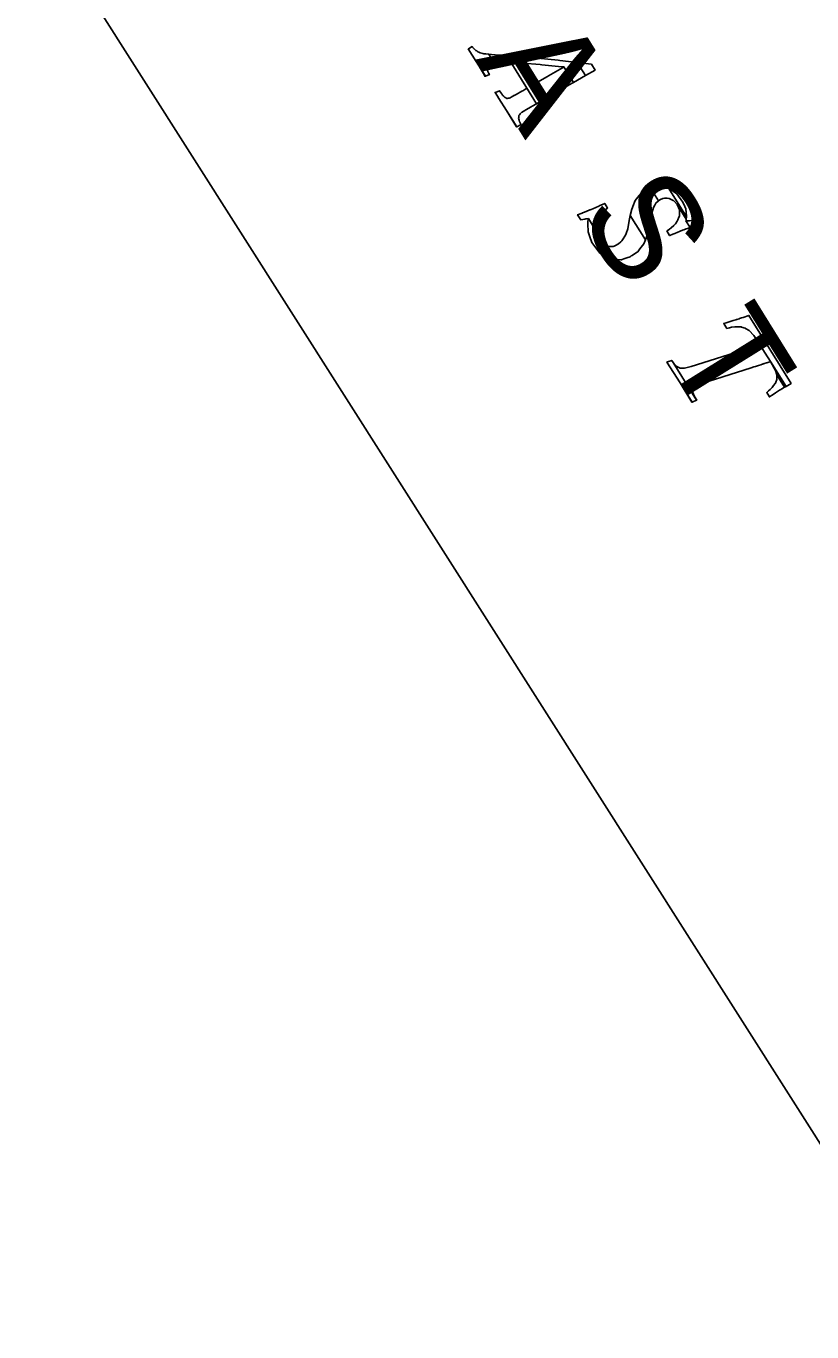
# Model space of a CAD drawing. Extents: x 3962991 to 3983549, y 181631 to 204078.
# Drawn here: x 3969930 to 3970662, y 190940 to 192156 of the extents above; entities that cross this region are included whole.
import ezdxf

# ---------------------------------------------------------------- set-up
doc = ezdxf.new("R2010")
doc.units = 0
for name, color, linetype in [('V-ANNO-MASK', 7, 'Continuous'), ('V-ANNO-MASK2', 7, 'Continuous'), ('V-GRID-FRAM', 7, 'Continuous'), ('V-RIVR-IDEN', 7, 'Continuous')]:
    doc.layers.add(name, color=color, linetype=linetype)

msp = doc.modelspace()

# ---------------------------------------------------------------- linework, layer by layer
at = {"layer": 'V-ANNO-MASK2'}
for points in [[(3970342, 192135.1), (3970341.8, 192135), (3970349.3, 192123.4), (3970357.8, 192109.7), (3970361.6, 192111.2), (3970361.1, 192112.1), (3970360.7, 192112.9), (3970360.2, 192114.1), (3970360.1, 192114.2), (3970360, 192114.6), (3970359.5, 192115.7), (3970359.5, 192115.9), (3970359.2, 192117), (3970359.2, 192117.1), (3970358.9, 192118.4), (3970358.9, 192118.5), (3970359.1, 192119.3), (3970359.2, 192119.9), (3970359.3, 192120.4), (3970359.6, 192120.7), (3970360.2, 192121.2), (3970360.8, 192121.8), (3970360.9, 192121.9), (3970361.7, 192122.2), (3970362.9, 192122.7), (3970363.1, 192122.7), (3970365, 192122.9), (3970365.3, 192122.9), (3970360.9, 192130), (3970360.5, 192130), (3970358.4, 192130.3), (3970358.2, 192130.4), (3970356.4, 192130.6), (3970355.4, 192130.7), (3970355.3, 192130.8), (3970354.1, 192131.1), (3970352.9, 192131.5), (3970352.3, 192131.7), (3970351.8, 192131.9), (3970350.9, 192132.4), (3970349.8, 192133.1), (3970349.8, 192133.1), (3970348.9, 192133.7), (3970348.8, 192133.7), (3970347.8, 192134.7), (3970347.6, 192134.9), (3970347.1, 192135.4), (3970346.9, 192135.5), (3970346.8, 192135.6), (3970346.1, 192136.4), (3970345.8, 192136.8), (3970345.4, 192137.2)], [(3970356, 192112.1), (3970357.5, 192109.5), (3970357.5, 192109.6), (3970357.8, 192109.7), (3970349.2, 192123.5)], [(3970363.5, 192129.8), (3970360.9, 192130), (3970365.3, 192122.9), (3970367.7, 192123), (3970374.7, 192122.9), (3970376, 192122.8), (3970381.6, 192122.6), (3970405.5, 192084), (3970411.2, 192087.3), (3970389.7, 192122), (3970392.3, 192121.8), (3970408.9, 192120.5), (3970410.3, 192120.3), (3970429.2, 192118.4), (3970429.2, 192118.4), (3970431, 192118.2), (3970440, 192103.8), (3970451.1, 192110.2), (3970443.4, 192122.4), (3970427.3, 192124.3), (3970425.5, 192124.5), (3970406.5, 192126.4), (3970405.1, 192126.6), (3970388.4, 192128.1), (3970385.8, 192128.2), (3970377.7, 192128.8), (3970372.1, 192129.2), (3970370.8, 192129.3)], [(3970404.1, 192102.8), (3970402.3, 192101.7), (3970411.2, 192087.3), (3970413.1, 192088.4), (3970424.7, 192095), (3970425.7, 192095.6), (3970438.7, 192103.1), (3970440, 192103.8), (3970431, 192118.2), (3970429.8, 192117.5), (3970416.7, 192110), (3970415.7, 192109.4)], [(3970456.6, 192120.9), (3970443.4, 192122.4), (3970451.1, 192110.2), (3970460, 192115.3)], [(3970366.9, 192094.4), (3970366.8, 192094.4), (3970369, 192091.1), (3970370.4, 192088.9), (3970377.6, 192077.8), (3970387.1, 192062.6), (3970390.6, 192064.4), (3970390.7, 192064.5), (3970390.8, 192064.5), (3970390.9, 192064.6), (3970391, 192064.6), (3970390.7, 192065.1), (3970390, 192066.7), (3970389.7, 192067.2), (3970389.3, 192068.5), (3970389.3, 192068.7), (3970388.7, 192070.4), (3970388.7, 192070.4), (3970388.9, 192071.3), (3970389, 192072), (3970389, 192072.5), (3970389.1, 192073.1), (3970389.7, 192073.8), (3970390.2, 192074.5), (3970390.3, 192074.6), (3970390.8, 192075.3), (3970391.9, 192076), (3970391.9, 192076), (3970392.1, 192076.2), (3970393.4, 192077.1), (3970393.6, 192077.2), (3970395.5, 192078.3), (3970400.6, 192081.2), (3970401.5, 192081.7), (3970405.5, 192084), (3970396.5, 192098.4), (3970392.6, 192096.1), (3970391.7, 192095.6), (3970386.6, 192092.7), (3970384.7, 192091.6), (3970384.4, 192091.5), (3970383, 192090.7), (3970382.9, 192090.6), (3970381.7, 192090), (3970381, 192089.6), (3970380.8, 192089.6), (3970380.1, 192089.2), (3970379.2, 192089.1), (3970378.8, 192089.1), (3970378.4, 192089), (3970377.9, 192089), (3970377, 192089.4), (3970376.9, 192089.4), (3970376.2, 192089.7), (3970376.1, 192089.8), (3970375.1, 192090.7), (3970374.9, 192090.9), (3970374.4, 192091.4), (3970374.1, 192091.8), (3970373.9, 192092), (3970373, 192093.2), (3970372.5, 192093.8), (3970371, 192096), (3970367.2, 192094.6), (3970366.9, 192094.5)], [(3970377.6, 192077.8), (3970386.8, 192062.5), (3970387.1, 192062.6)], [(3970494, 191984.7), (3970492.8, 191980), (3970506.9, 191957.2), (3970508.6, 191961.3), (3970508.7, 191961.6), (3970508.6, 191961.6), (3970509.6, 191965.2), (3970511, 191972.3), (3970512.5, 191980), (3970513.6, 191984.4), (3970514, 191986.2), (3970514.1, 191986.6), (3970515.6, 191989.4), (3970516.7, 191991.5), (3970519.1, 191993.5), (3970511.4, 192005.9), (3970508.7, 192004.4), (3970507, 192003.4), (3970504.6, 192002), (3970504.3, 192001.8), (3970503.2, 192001.1), (3970501, 191998.4), (3970497.5, 191993.9), (3970495.3, 191988.2), (3970494.1, 191985)], [(3970513.2, 192006.2), (3970511.4, 192005.9), (3970519.1, 191993.5), (3970520.4, 191994.6), (3970521, 191994.8), (3970523.3, 191995.6), (3970524.6, 191996), (3970527.2, 191995.9), (3970528.6, 191995.8), (3970528.9, 191995.8), (3970532.9, 191993.9), (3970533, 191993.8), (3970533.7, 191993.1), (3970536.5, 191990.2), (3970544.9, 191976.6), (3970545.1, 191978.6), (3970528.6, 192005.2), (3970526.9, 192005.6), (3970525.7, 192005.9), (3970525.4, 192006), (3970525.4, 192006), (3970522, 192006.8), (3970521.7, 192006.9), (3970520.2, 192007.3), (3970517.8, 192006.9), (3970516.4, 192006.7), (3970513.8, 192006.3)], [(3970529.6, 192004.6), (3970528.6, 192005.2), (3970545.1, 191978.6), (3970545.2, 191979.3), (3970544.5, 191986), (3970543.5, 191988.3), (3970541.9, 191992.4), (3970541.9, 191992.4), (3970536.3, 192000), (3970535.4, 192000.6)], [(3970447.1, 191981.9), (3970443.7, 191980.6), (3970446.6, 191975.9), (3970450.4, 191976.5), (3970451.3, 191976.7), (3970451.8, 191976.8), (3970451.9, 191976.8), (3970451.9, 191976.8), (3970453.8, 191977.1), (3970459.6, 191967.7), (3970459.6, 191969.4), (3970459.6, 191971.1), (3970461.3, 191975.3), (3970461.5, 191975.7), (3970461.9, 191976.8), (3970462.6, 191978.4), (3970464.7, 191980.8), (3970466.9, 191983.1), (3970467.7, 191984), (3970468.6, 191984.6), (3970471.7, 191986.8), (3970469, 191991.2), (3970465.4, 191989.6), (3970464.5, 191989.2), (3970463.4, 191988.7), (3970460.6, 191987.4), (3970457.8, 191986.1), (3970456.5, 191985.6), (3970455.6, 191985.2), (3970455.2, 191985.1), (3970451.8, 191983.7), (3970450.9, 191983.4), (3970450.1, 191983), (3970448.4, 191982.4), (3970448.4, 191982.4), (3970447.9, 191982.2)], [(3970527.1, 191965.6), (3970526.9, 191965.5), (3970529.5, 191961.3), (3970529.8, 191961.4), (3970532.4, 191962.5), (3970534.3, 191963.2), (3970537.2, 191964.4), (3970538.7, 191965.1), (3970539.3, 191965.3), (3970539.3, 191965.3), (3970541.5, 191966.2), (3970542.8, 191966.7), (3970542.8, 191966.7), (3970544.9, 191967.4), (3970546, 191967.8), (3970546, 191967.8), (3970546.2, 191967.9), (3970548.5, 191968.7), (3970544.7, 191974.8), (3970544.7, 191974.9), (3970544.8, 191975.2), (3970544.8, 191975.3), (3970544.9, 191976.6), (3970536.5, 191990.2), (3970538.6, 191985.2), (3970538.6, 191984.8), (3970538.6, 191984.7), (3970538.8, 191979.8), (3970538.8, 191979.4), (3970538.2, 191978.2), (3970537, 191975.9), (3970536.4, 191974.6), (3970535.1, 191972), (3970534.7, 191971.7), (3970533.4, 191970.5), (3970531, 191968.5), (3970529.5, 191967.1)], [(3970455.2, 191959.9), (3970457.1, 191954.9), (3970464.6, 191944.9), (3970466.6, 191943.6), (3970466.7, 191943.6), (3970473.4, 191939.4), (3970461.6, 191958.4), (3970460.3, 191962.2), (3970459.6, 191964.2), (3970459.6, 191964.3), (3970459.6, 191967.7), (3970453.8, 191977.1), (3970453.4, 191974.3), (3970453.4, 191974.3), (3970453.4, 191973.3), (3970453.4, 191971.7), (3970453.5, 191964.9), (3970453.5, 191964.8)], [(3970465.7, 191953.5), (3970461.6, 191958.4), (3970473.4, 191939.4), (3970474.5, 191939.3), (3970474.5, 191939.3), (3970475.1, 191939.3), (3970475.2, 191939.3), (3970478.5, 191939), (3970479.6, 191938.9), (3970484.1, 191938.5), (3970484.5, 191938.7), (3970485.4, 191939), (3970486.8, 191939.4), (3970489.7, 191940.5), (3970492.8, 191941.5), (3970493.7, 191942.2), (3970494.6, 191942.7), (3970498.6, 191945.5), (3970499.7, 191946.2), (3970501.8, 191949), (3970505.3, 191953.4), (3970506.9, 191957.2), (3970492.8, 191980), (3970491.8, 191975.1), (3970490.4, 191967.4), (3970489.1, 191963.3), (3970488.5, 191961.7), (3970485.7, 191957.1), (3970484.9, 191956.3), (3970484, 191955.5), (3970481.7, 191953.4), (3970478.9, 191952), (3970477.7, 191951.4), (3970476.8, 191951), (3970476.4, 191951), (3970472.2, 191950.9), (3970471.1, 191950.8), (3970466.6, 191953.1), (3970466.5, 191953.1)], [(3970544.8, 191974.8), (3970544.7, 191974.8), (3970548.5, 191968.7), (3970548.6, 191968.7), (3970548.8, 191968.8), (3970550.8, 191969.5), (3970551.2, 191969.7), (3970554, 191970.6), (3970551.2, 191975.2), (3970547.9, 191975), (3970547.4, 191975), (3970545, 191974.8)], [(3970582.3, 191880.1), (3970579.9, 191879.4), (3970582.8, 191874.8), (3970585.2, 191875.4), (3970587, 191875.8), (3970590.1, 191876.1), (3970592.4, 191876.3), (3970595.3, 191876.1), (3970596.2, 191876.1), (3970596.3, 191876.1), (3970596.4, 191876), (3970599.8, 191875), (3970600.3, 191874.8), (3970603.7, 191872.7), (3970603.8, 191872.6), (3970607.7, 191868.6), (3970608, 191868.2), (3970613.6, 191859.4), (3970623.3, 191843.8), (3970623.5, 191843.9), (3970637.9, 191820.7), (3970642.7, 191823.5), (3970603.4, 191886.9), (3970597.9, 191885), (3970597.7, 191885), (3970597.6, 191884.9), (3970597.6, 191884.9), (3970596.4, 191884.5), (3970596.4, 191884.5), (3970594.6, 191883.9), (3970594.3, 191883.8), (3970592, 191883.1), (3970592, 191883), (3970591.9, 191883), (3970591.2, 191882.8), (3970588.8, 191882.1), (3970586.8, 191881.5), (3970584, 191880.6)], [(3970533.6, 191842.1), (3970532.8, 191842.9), (3970554.6, 191807.8), (3970554.8, 191807.9), (3970553.4, 191810.3), (3970551.7, 191813.6), (3970551.2, 191815), (3970550.5, 191816.8), (3970550.5, 191818.8), (3970550.8, 191819.1), (3970552, 191820.6), (3970553.3, 191821.3), (3970554.6, 191822), (3970559.4, 191823.5), (3970605.5, 191838.2), (3970607.9, 191838.9), (3970609.6, 191839.4), (3970612.4, 191840.3), (3970614.3, 191840.9), (3970616.7, 191841.7), (3970617.4, 191841.9), (3970617.5, 191841.9), (3970617.5, 191842), (3970619.8, 191842.7), (3970620.1, 191842.8), (3970622, 191843.4), (3970622, 191843.4), (3970623.1, 191843.7), (3970623.2, 191843.8), (3970623.2, 191843.8), (3970623.3, 191843.8), (3970613.6, 191859.4), (3970613.5, 191859.4), (3970613.4, 191859.4), (3970612.3, 191859), (3970612.3, 191859), (3970610.4, 191858.4), (3970610.1, 191858.3), (3970607.8, 191857.6), (3970607.8, 191857.6), (3970607.7, 191857.5), (3970607, 191857.3), (3970604.6, 191856.6), (3970602.7, 191856), (3970599.9, 191855.1), (3970598.2, 191854.5), (3970595.8, 191853.8), (3970549.6, 191839.2), (3970544.7, 191838), (3970543.1, 191837.6), (3970541.5, 191837.6), (3970539.3, 191837.6), (3970538.7, 191837.9), (3970536.8, 191838.9), (3970536.2, 191839.2), (3970535.1, 191840.4), (3970533.8, 191841.9)], [(3970527.4, 191843.6), (3970527, 191843.4), (3970539.4, 191824.1), (3970550.6, 191806.2), (3970554.5, 191807.8), (3970554.6, 191807.8), (3970532.8, 191842.9), (3970531.4, 191844.9)], [(3970627, 191837.6), (3970628.1, 191835.7), (3970637.5, 191820.5), (3970637.6, 191820.6), (3970637.9, 191820.7), (3970623.5, 191843.9)], [(3970621.7, 191816.6), (3970619.9, 191815), (3970622.4, 191811), (3970624.4, 191812.3), (3970625.8, 191813.2), (3970628.2, 191814.8), (3970629.9, 191815.9), (3970631.9, 191817.2), (3970632.5, 191817.6), (3970632.6, 191817.6), (3970632.6, 191817.7), (3970634.7, 191818.8), (3970634.9, 191819), (3970636.5, 191819.9), (3970636.5, 191819.9), (3970629.3, 191831.6), (3970629.3, 191831.5), (3970629.4, 191827.9), (3970629.4, 191827.3), (3970628.3, 191824.6), (3970628.3, 191824.5), (3970628.3, 191824.4), (3970627.9, 191823.6), (3970626.4, 191821.6), (3970625.1, 191819.8), (3970623, 191817.8)], [(3970628.1, 191835.7), (3970629.3, 191831.6), (3970636.5, 191819.9), (3970637.5, 191820.5)], [(3970539.4, 191824.1), (3970550.2, 191806), (3970550.6, 191806.2)]]:
    msp.add_lwpolyline(points, close=True, dxfattribs=at)
at = {"layer": 'V-GRID-FRAM'}
msp.add_lwpolyline([(3973881.1, 201670.7), (3982001.8, 189003.7), (3974929.2, 184418.3), (3966825.4, 197159.8), (3973881.1, 201670.7)], dxfattribs=at)

# ---------------------------------------------------------------- texts
at = {"layer": 'V-ANNO-MASK'}
for s, p in [('A', (3970348.2, 192125.3)), ('S', (3970443.1, 191981.5)), ('T', (3970521.9, 191852.5))]:
    msp.add_text(s, height=100, rotation=301.8351, dxfattribs=at).set_placement(p)
at = {"layer": 'V-RIVR-IDEN'}
for s, p in [('A', (3970348.2, 192125.3)), ('S', (3970443.1, 191981.5)), ('T', (3970521.9, 191852.5))]:
    msp.add_text(s, height=100, rotation=301.8351, dxfattribs=at).set_placement(p)

doc.saveas('drawing.dxf')
